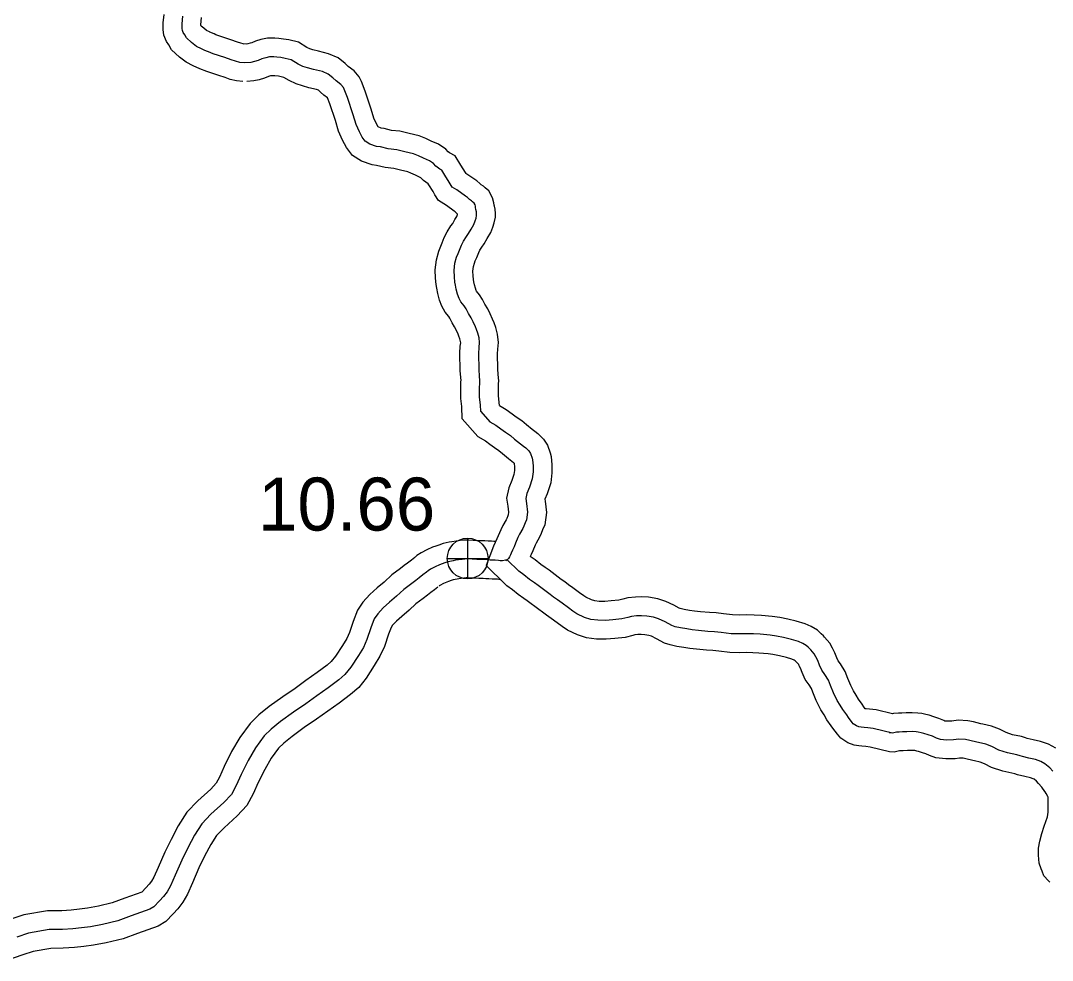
# Model space of a CAD drawing. Extents: x -83719 to 153526, y -11835 to 11446.
# Drawn here: x 14814.3 to 15088.7, y -1727.8 to -1478 of the extents above; entities that cross this region are included whole.
import ezdxf

# ---------------------------------------------------------------- set-up
doc = ezdxf.new("R2010")
doc.units = 0
for name, color, linetype in [('Level 10', 7, 'Continuous'), ('Level 11', 7, 'Continuous'), ('Level 25', 7, 'Continuous'), ('Level 26', 7, 'Continuous'), ('Level 59', 7, 'Continuous')]:
    doc.layers.add(name, color=color, linetype=linetype)

msp = doc.modelspace()

# ---------------------------------------------------------------- linework, layer by layer
at = {"layer": 'Level 10'}
for points in [[(14873.4, -1494.2), (14871.71, -1494.02), (14869.98, -1493.6), (14868.65, -1493.14), (14866.96, -1492.55), (14863.83, -1491.53), (14861.95, -1490.79), (14860.18, -1490.01), (14858.33, -1489.05), (14856.55, -1487.68), (14854.41, -1485.75), (14853.69, -1484.46), (14853.05, -1483.55), (14852.4, -1481.88), (14852.2, -1480.32), (14852.22, -1478.6), (14852.44, -1476.36)], [(14874.47, -1484.26), (14873.43, -1484.15), (14872.81, -1484), (14871.94, -1483.7), (14870.16, -1483.07), (14867.21, -1482.11), (14866.22, -1481.72), (14865.77, -1481.51), (14864.6, -1481.03), (14864.5, -1480.99), (14863.73, -1480.59), (14862.96, -1479.99), (14862.33, -1479.43), (14862.22, -1479.22), (14862.22, -1479.14), (14862.4, -1477.18)], [(14941.67, -1580.35), (14941.34, -1577.77), (14941.34, -1575.85), (14941.37, -1574.54), (14941.47, -1573.73), (14941.31, -1572.06), (14941.2, -1570.53), (14941.14, -1566.6), (14941.2, -1565.31), (14941.39, -1563.55), (14941.13, -1561.37), (14940.66, -1559.61), (14940.19, -1558.33), (14939.83, -1557.39), (14939.14, -1555.96), (14938.54, -1554.63), (14937.72, -1553.33), (14937.1, -1552.14), (14936.29, -1550.86), (14935.56, -1549.94), (14935.46, -1549.77), (14935.22, -1549.11), (14934.97, -1548.27), (14934.83, -1547.44), (14934.72, -1546.83), (14934.64, -1545.83), (14934.59, -1544.58), (14934.72, -1543.4), (14934.98, -1542.44), (14935.21, -1541.85), (14935.63, -1540.94), (14936.13, -1539.67), (14936.43, -1539.04), (14936.98, -1538.19), (14937.59, -1537.34), (14938.41, -1535.94), (14939.35, -1534.35), (14939.87, -1532.94), (14940.27, -1531.79), (14940.55, -1530.26), (14940.54, -1529.23), (14940.46, -1528.08), (14940.28, -1527.34), (14940.24, -1527.06), (14940.17, -1526.41), (14939.81, -1525.06), (14938.8, -1523.24), (14937.82, -1522.45), (14937.35, -1521.99), (14936.81, -1521.63), (14936.45, -1521.28), (14935.59, -1520.6), (14933, -1518.8), (14932.76, -1518.65), (14932.61, -1518.37), (14931.4, -1516.44), (14929.87, -1513.91), (14928.38, -1513.14), (14928.03, -1512.91), (14927.38, -1512.17), (14925.41, -1510.86), (14923.46, -1510), (14922.09, -1509.35), (14920.27, -1508.61), (14917.65, -1507.99), (14915.17, -1507.37), (14912.89, -1507.17), (14910.98, -1506.67), (14910.18, -1506.55), (14909.35, -1506.26), (14908.9, -1505.41), (14908.24, -1503.91), (14907.53, -1501.55), (14905.94, -1496.74), (14904.93, -1494.15), (14904.31, -1492.95), (14902.96, -1491.36), (14901.41, -1490.16), (14900.59, -1489.39), (14898.7, -1487.9), (14896.2, -1486.78), (14893.46, -1486.12), (14891.99, -1485.72), (14891.16, -1485.46), (14890.44, -1485.12), (14888.17, -1483.75), (14885.65, -1483.11), (14884.2, -1482.87), (14882.99, -1482.73), (14881.85, -1482.61), (14879.89, -1482.64), (14878.2, -1483.01), (14876.7, -1483.47), (14875.8, -1483.86), (14875.28, -1484.01), (14874.71, -1484.13), (14873.43, -1484.26)], [(14931.73, -1583.9), (14931.62, -1580.55), (14931.34, -1578.41), (14931.34, -1575.72), (14931.39, -1573.83), (14931.41, -1573.63), (14931.34, -1572.91), (14931.2, -1570.97), (14931.13, -1566.44), (14931.22, -1564.53), (14931.32, -1563.61), (14931.28, -1563.26), (14931.11, -1562.63), (14930.82, -1561.85), (14930.63, -1561.33), (14930.08, -1560.18), (14929.72, -1559.39), (14929.04, -1558.31), (14928.42, -1557.12), (14928.15, -1556.68), (14927.18, -1555.48), (14926.32, -1553.88), (14925.73, -1552.27), (14925.21, -1550.53), (14924.98, -1549.16), (14924.8, -1548.17), (14924.65, -1546.44), (14924.57, -1544.23), (14924.86, -1541.54), (14925.48, -1539.27), (14926.01, -1537.92), (14926.43, -1537.02), (14926.95, -1535.68), (14927.69, -1534.15), (14928.7, -1532.58), (14929.19, -1531.88), (14929.8, -1530.86), (14930.29, -1530.03), (14930.46, -1529.56), (14930.5, -1529.45), (14929.84, -1528.81), (14929.63, -1528.64), (14927.51, -1527.17), (14925.39, -1525.85), (14924.48, -1524.34), (14923.99, -1523.45), (14922.88, -1521.68), (14922.69, -1521.37), (14921.39, -1520.48), (14920.76, -1519.77), (14920.58, -1519.65), (14919.31, -1519.09), (14918.07, -1518.51), (14917.22, -1518.16), (14915.29, -1517.71), (14913.51, -1517.26), (14911.19, -1517.06), (14908.97, -1516.48), (14907.77, -1516.3), (14904.97, -1515.33), (14902.51, -1513.8), (14900.92, -1511.72), (14899.89, -1509.77), (14898.83, -1507.36), (14897.99, -1504.55), (14896.53, -1500.13), (14895.91, -1498.55), (14894.93, -1497.79), (14894.07, -1496.98), (14893.47, -1496.51), (14892.96, -1496.28), (14890.96, -1495.81), (14889.22, -1495.32), (14887.52, -1494.81), (14885.69, -1493.93), (14884.27, -1493.08), (14883.58, -1492.9), (14882.83, -1492.78), (14881.92, -1492.68), (14881.39, -1492.62), (14881.03, -1492.63), (14880.73, -1492.69), (14880.17, -1492.86), (14879.16, -1493.3), (14877.7, -1493.71), (14876.27, -1494.02), (14874.43, -1494.21)], [(14941.67, -1580.35), (14943.43, -1581.37), (14944.99, -1582.52), (14946.07, -1583.3), (14947.57, -1584.33), (14948.81, -1585.38), (14950.3, -1586.57), (14951.04, -1587.16), (14951.83, -1587.75), (14952.66, -1588.52), (14953.33, -1589.27), (14954.43, -1590.82), (14955.1, -1592.88), (14955.37, -1593.9), (14955.6, -1596.08), (14955.6, -1598.23), (14955.26, -1600.86), (14954.33, -1603.81), (14953.69, -1605.22), (14953.76, -1605.72), (14954.14, -1608.72), (14953.7, -1612.03), (14953.13, -1613.37), (14952.75, -1614.35), (14952.3, -1615.32), (14951.4, -1616.9), (14951.1, -1617.49), (14950.51, -1618.92), (14950.06, -1619.92), (14949.83, -1620.42)], [(14931.73, -1583.9), (14935.92, -1588.57), (14937.93, -1589.74), (14939.09, -1590.6), (14940.33, -1591.49), (14941.49, -1592.28), (14942.44, -1593.1), (14944.07, -1594.39), (14944.93, -1595.08), (14945.4, -1595.43), (14945.42, -1595.45), (14945.51, -1595.71), (14945.6, -1596.6), (14945.6, -1597.59), (14945.45, -1598.7), (14944.97, -1600.23), (14944.09, -1602.17), (14943.54, -1604.92), (14943.85, -1607.07), (14944.06, -1608.68), (14943.96, -1609.38), (14943.85, -1609.64), (14943.56, -1610.4), (14943.42, -1610.7), (14942.57, -1612.19), (14942, -1613.33), (14941.32, -1614.97), (14940.96, -1615.77), (14940.52, -1616.71), (14940.09, -1617.7), (14938.1, -1622.84)], [(14940.52, -1616.47), (14940.15, -1616.47), (14939.52, -1616.41), (14938.66, -1616.38), (14937.73, -1616.3), (14936.44, -1616.3), (14935.85, -1616.27), (14934.68, -1616.2), (14933.53, -1616.11), (14932.16, -1616.16), (14931.22, -1616.24), (14930.11, -1616.35), (14929, -1616.53), (14928.3, -1616.68), (14926.69, -1617), (14925.49, -1617.41), (14924.68, -1617.69), (14923.85, -1618), (14922.32, -1618.67), (14920.82, -1619.48), (14919.62, -1620.21), (14918.8, -1620.95)], [(14919.11, -1620.7), (14918.2, -1621.41), (14917.17, -1622.2), (14916.32, -1622.88), (14915.35, -1623.61), (14912.98, -1625.34), (14910.96, -1627.26), (14909.1, -1628.82), (14907.19, -1630.53), (14905.33, -1632.56), (14903.88, -1634.73), (14902.7, -1637.77), (14901.74, -1640.7), (14901.01, -1642.28), (14899.9, -1644.09), (14898.02, -1646.95), (14896.9, -1648.39), (14895.77, -1649.37), (14893.14, -1651.32), (14890.16, -1653.44), (14887.27, -1655.53), (14884, -1657.73), (14880.39, -1660.36), (14877.62, -1662.6), (14875.32, -1664.82), (14872.53, -1668.61), (14870.39, -1672.3), (14868.37, -1676.28), (14867.14, -1679.16), (14866.25, -1680.74), (14864.83, -1682.28), (14861.41, -1685.4), (14858.48, -1688.41), (14856.18, -1692.03), (14854.27, -1695.66), (14852.62, -1699.08), (14850.82, -1703.16), (14849.67, -1705.74), (14849.06, -1706.82), (14848.46, -1707.61), (14847.53, -1708.59), (14846.51, -1709.69), (14846.46, -1709.72), (14841.94, -1711.31), (14838.62, -1712.54), (14834.98, -1713.4), (14832.08, -1713.94), (14829.9, -1714.21), (14827.7, -1714.46), (14825.2, -1714.63), (14821.39, -1714.66), (14815.1, -1715.71), (14811.63, -1716.9)], [(14941.82, -1626.63), (14941.14, -1626.53), (14940.9, -1626.5), (14940.4, -1626.47), (14939.67, -1626.47), (14938.84, -1626.39), (14938.03, -1626.36), (14937.3, -1626.3), (14936.19, -1626.3), (14935.32, -1626.25), (14934.02, -1626.18), (14933.31, -1626.13), (14932.75, -1626.14), (14932.16, -1626.19), (14931.41, -1626.27), (14930.85, -1626.36), (14930.35, -1626.47), (14929.3, -1626.68), (14928.76, -1626.87), (14928.04, -1627.11), (14927.6, -1627.27), (14926.73, -1627.66), (14925.76, -1628.18), (14925.64, -1628.26), (14925.58, -1628.31)], [(14925.28, -1628.57), (14924.32, -1629.32), (14923.35, -1630.06), (14922.46, -1630.78), (14921.3, -1631.65), (14919.4, -1633.04), (14917.61, -1634.73), (14915.66, -1636.37), (14914.24, -1637.65), (14913.22, -1638.75), (14912.8, -1639.38), (14912.11, -1641.15), (14911.06, -1644.37), (14909.84, -1646.99), (14908.34, -1649.45), (14906.15, -1652.79), (14904.19, -1655.29), (14902.05, -1657.17), (14899.01, -1659.42), (14895.99, -1661.56), (14893, -1663.73), (14889.73, -1665.92), (14886.48, -1668.29), (14884.24, -1670.1), (14882.87, -1671.42), (14880.91, -1674.1), (14879.18, -1677.08), (14877.44, -1680.51), (14876.13, -1683.58), (14874.4, -1686.66), (14871.89, -1689.38), (14868.37, -1692.6), (14866.36, -1694.65), (14864.84, -1697.04), (14863.2, -1700.15), (14861.7, -1703.27), (14859.96, -1707.2), (14858.62, -1710.23), (14857.43, -1712.34), (14856.09, -1714.1), (14854.82, -1715.45), (14852.91, -1717.48), (14850.82, -1718.78), (14845.34, -1720.71), (14841.53, -1722.13), (14837.05, -1723.19), (14833.62, -1723.83), (14831.07, -1724.14), (14828.6, -1724.42), (14825.58, -1724.63), (14822.26, -1724.65), (14817.56, -1725.44), (14814.83, -1726.37), (14810.46, -1727.84)]]:
    msp.add_lwpolyline(points, dxfattribs=at)
at = {"layer": 'Level 11'}
for points in [[(15046.16, -1662.28), (15041.89, -1661.22), (15040.11, -1661.05), (15039.19, -1660.96), (15038.95, -1660.92), (15038.59, -1660.43), (15038.15, -1659.76), (15037.14, -1658.4), (15036.54, -1657.33), (15035.8, -1656.22), (15035.07, -1654.73), (15034.35, -1652.91), (15033.6, -1651), (15032.32, -1649.03), (15031.76, -1648.24), (15031.39, -1647.37), (15030.84, -1646.05), (15030.25, -1644.85), (15029.48, -1643.46), (15028.14, -1641.9), (15027.82, -1641.58), (15027.26, -1641.02), (15026.25, -1640.06), (15024.55, -1639.11), (15022.93, -1638.39), (15020.6, -1637.68), (15018.33, -1637.16), (15016.24, -1636.68), (15014.2, -1636.39), (15011.3, -1636.16), (15009.43, -1636.05), (15007.28, -1636.01), (15005.38, -1636.04), (15003.61, -1636), (15001.24, -1635.73), (14999.32, -1635.46), (14997.49, -1635.39), (14995.11, -1635.13), (14993.52, -1634.97), (14992.21, -1634.78), (14990.8, -1634.55), (14989.67, -1634.29), (14989.47, -1634.23), (14988.02, -1633.43), (14985.87, -1632.4), (14983.81, -1631.69), (14981.32, -1631.31), (14979.49, -1631.22), (14977.83, -1631.25), (14975.8, -1631.44), (14974.49, -1631.81), (14973.37, -1632.1), (14971.34, -1632.29), (14969.63, -1632.46), (14968.16, -1632.43), (14967.03, -1632.28), (14966.12, -1631.99), (14964.65, -1631.29), (14964.06, -1630.91), (14962.97, -1630.08), (14961.17, -1628.77), (14959.97, -1627.95), (14958.99, -1627.21), (14958.08, -1626.56), (14954.86, -1624.09), (14953.79, -1623.37), (14952.66, -1622.57), (14951.17, -1621.35), (14949.83, -1620.42)], [(15045.36, -1672.38), (15040.21, -1671.11), (15039.12, -1671), (15038.05, -1670.89), (15037.22, -1670.78), (15036, -1670.64), (15034.31, -1669.98), (15032.47, -1668.77), (15031.55, -1667.74), (15030.35, -1666.11), (15029.92, -1665.45), (15028.74, -1663.86), (15028.02, -1662.58), (15027.1, -1661.21), (15025.91, -1658.76), (15025.04, -1656.57), (15024.67, -1655.6), (15024.03, -1654.62), (15022.99, -1653.14), (15022.18, -1651.26), (15021.73, -1650.17), (15021.39, -1649.5), (15021.24, -1649.21), (15020.79, -1648.7), (15020.71, -1648.62), (15020.29, -1648.19), (15020.06, -1648.06), (15019.41, -1647.77), (15018.02, -1647.35), (15016.1, -1646.91), (15014.4, -1646.52), (15013.11, -1646.33), (15010.62, -1646.14), (15009.03, -1646.04), (15007.25, -1646.01), (15005.36, -1646.04), (15002.94, -1645.99), (14999.98, -1645.65), (14998.43, -1645.44), (14996.74, -1645.37), (14994.06, -1645.08), (14992.32, -1644.9), (14990.7, -1644.67), (14988.85, -1644.36), (14987.05, -1643.95), (14985.52, -1643.47), (14983.45, -1642.32), (14982.08, -1641.67), (14981.41, -1641.44), (14980.31, -1641.27), (14979.35, -1641.22), (14978.41, -1641.24), (14977.64, -1641.31), (14977.08, -1641.47), (14975.08, -1641.98), (14972.3, -1642.24), (14970.02, -1642.47), (14967.43, -1642.42), (14964.83, -1642.08), (14962.42, -1641.3), (14959.76, -1640.04), (14958.3, -1639.09), (14956.99, -1638.1), (14955.4, -1636.93), (14954.15, -1636.08), (14953.07, -1635.27), (14952.12, -1634.58), (14949.02, -1632.22), (14948.11, -1631.6), (14946.58, -1630.52), (14945.14, -1629.33), (14943.57, -1628.25), (14943.23, -1627.9), (14938.1, -1622.84)], [(15089.62, -1671.43), (15087.71, -1670.37), (15085.6, -1669.64), (15083.63, -1669.2), (15082.01, -1668.81), (15081.61, -1668.69), (15080.48, -1668.34), (15078.12, -1667.86), (15076.4, -1667.28), (15074.65, -1666.39), (15072.49, -1665.61), (15070.21, -1665.02), (15069.68, -1664.91), (15067.77, -1664.45), (15066.25, -1664.18), (15063.65, -1664), (15061.99, -1664.24), (15060.73, -1664.27), (15060.13, -1664.21), (15059.85, -1664.1), (15058.5, -1663.51), (15057.18, -1663.13), (15055.92, -1662.69), (15055.02, -1662.48), (15053.97, -1662.21), (15052.91, -1662.09), (15051.46, -1662.01), (15049.84, -1662.06), (15048.67, -1662.1), (15047.76, -1662.14), (15046.43, -1662.2), (15046.16, -1662.28)], [(15088.06, -1707.02), (15087.73, -1706.66), (15086.46, -1705.4), (15086.01, -1704.08), (15085.77, -1703.52), (15085.17, -1702.03), (15085.04, -1699.84), (15085.03, -1698.05), (15085.4, -1696.12), (15085.88, -1694.09), (15086.58, -1692.2), (15087.4, -1689.66), (15087.57, -1688.41), (15087.64, -1687.54), (15087.63, -1686.34), (15087.62, -1684.85), (15087.56, -1684.45), (15087.49, -1684.26), (15087.05, -1683.44), (15086.84, -1683.06), (15086.73, -1682.9), (15085.88, -1681.83), (15085.03, -1680.81), (15084.5, -1680.22), (15083.86, -1679.67), (15083.62, -1679.54), (15082.87, -1679.28), (15081.36, -1678.94), (15079.45, -1678.48), (15078.71, -1678.27), (15077.97, -1678.03), (15075.53, -1677.54), (15072.51, -1676.53), (15070.65, -1675.57), (15069.53, -1675.17), (15068, -1674.78), (15067.53, -1674.68), (15065.71, -1674.24), (15065.03, -1674.12), (15064.03, -1674.05), (15062.82, -1674.22), (15060.35, -1674.28), (15057.75, -1674.02), (15056.02, -1673.34), (15055.1, -1672.94), (15054.15, -1672.66), (15053.14, -1672.31), (15052.64, -1672.19), (15052.16, -1672.07), (15052.08, -1672.06), (15051.33, -1672.02), (15050.15, -1672.05), (15049.06, -1672.09), (15048.23, -1672.13), (15048.03, -1672.14), (15046.63, -1672.51), (15045.36, -1672.38)]]:
    msp.add_lwpolyline(points, dxfattribs=at)
at = {"layer": 'Level 26'}
for p, q in [((14933.19, -1626.41), (14933.19, -1615.57)), ((14927.77, -1620.99), (14938.6, -1620.99))]:
    msp.add_line(p, q, dxfattribs=at)
msp.add_circle((14933.19, -1620.99), 5.42, dxfattribs=at)
at = {"layer": 'Level 59'}
for points in [[(14873.93, -1489.23), (14872.57, -1489.08), (14871.4, -1488.8), (14870.3, -1488.42), (14868.56, -1487.81), (14865.52, -1486.82), (14864.21, -1486.31), (14863.74, -1486.08), (14863.11, -1485.82), (14863.08, -1485.82), (14862.34, -1485.5), (14861.03, -1484.82), (14859.75, -1483.84), (14858.37, -1482.59), (14857.93, -1481.8), (14857.49, -1481.17), (14857.28, -1480.64), (14857.2, -1480.04), (14857.22, -1478.87), (14857.42, -1476.77)], [(14936.67, -1581.92), (14936.61, -1580.15), (14936.34, -1578.09), (14936.34, -1575.79), (14936.38, -1574.18), (14936.44, -1573.68), (14936.32, -1572.48), (14936.2, -1570.75), (14936.13, -1566.52), (14936.21, -1564.92), (14936.36, -1563.58), (14936.2, -1562.31), (14935.89, -1561.12), (14935.5, -1560.09), (14935.23, -1559.36), (14934.61, -1558.07), (14934.13, -1557.01), (14933.38, -1555.82), (14932.76, -1554.63), (14932.22, -1553.77), (14931.37, -1552.71), (14930.89, -1551.82), (14930.48, -1550.69), (14930.09, -1549.4), (14929.91, -1548.3), (14929.76, -1547.5), (14929.64, -1546.14), (14929.58, -1544.4), (14929.79, -1542.47), (14930.23, -1540.86), (14930.61, -1539.89), (14931.03, -1538.98), (14931.54, -1537.67), (14932.06, -1536.6), (14932.84, -1535.39), (14933.39, -1534.61), (14934.1, -1533.4), (14934.82, -1532.19), (14935.17, -1531.25), (14935.42, -1530.51), (14935.55, -1529.84), (14935.54, -1529.44), (14935.5, -1528.84), (14935.36, -1528.24), (14935.28, -1527.68), (14935.24, -1527.35), (14935.14, -1526.95), (14934.9, -1526.52), (14934.49, -1526.19), (14934.19, -1525.89), (14933.65, -1525.54), (14933.15, -1525.04), (14932.61, -1524.62), (14930.26, -1522.98), (14929.05, -1522.24), (14928.81, -1521.84), (14928.3, -1520.91), (14927.14, -1519.06), (14926.32, -1517.71), (14925.82, -1517.45), (14924.71, -1516.7), (14924.07, -1515.97), (14922.99, -1515.25), (14921.39, -1514.54), (14920.08, -1513.93), (14918.74, -1513.38), (14916.47, -1512.85), (14914.34, -1512.31), (14912.04, -1512.11), (14909.97, -1511.58), (14908.97, -1511.43), (14907.14, -1510.79), (14905.93, -1510.04), (14905.15, -1509.01), (14904.39, -1507.59), (14903.53, -1505.64), (14902.76, -1503.05), (14901.23, -1498.43), (14900.37, -1496.21), (14900.13, -1495.75), (14899.48, -1494.99), (14898.17, -1493.98), (14897.33, -1493.19), (14896.08, -1492.21), (14894.58, -1491.53), (14892.21, -1490.96), (14890.61, -1490.52), (14889.34, -1490.14), (14888.06, -1489.52), (14886.22, -1488.42), (14884.62, -1488.01), (14883.52, -1487.82), (14882.45, -1487.71), (14881.62, -1487.62), (14880.46, -1487.63), (14879.46, -1487.85), (14878.44, -1488.16), (14877.48, -1488.58), (14876.49, -1488.86), (14875.49, -1489.08), (14873.93, -1489.23)], [(14936.67, -1581.92), (14939.12, -1584.65), (14940.68, -1585.55), (14942.04, -1586.56), (14943.2, -1587.4), (14944.53, -1588.3), (14945.63, -1589.24), (14947.19, -1590.48), (14947.99, -1591.12), (14948.62, -1591.59), (14949.08, -1592.03), (14949.41, -1592.39), (14949.91, -1593.1), (14950.31, -1594.3), (14950.44, -1594.8), (14950.6, -1596.34), (14950.6, -1597.91), (14950.36, -1599.78), (14949.65, -1602.02), (14948.88, -1603.72), (14948.61, -1605.06), (14948.81, -1606.39), (14949.1, -1608.7), (14948.83, -1610.7), (14948.49, -1611.51), (14948.16, -1612.37), (14947.86, -1613.01), (14946.99, -1614.54), (14946.55, -1615.41), (14945.92, -1616.94), (14945.51, -1617.85), (14945.08, -1618.78), (14944.71, -1619.61), (14944.54, -1620.05), (14944.31, -1620.55), (14944.07, -1620.98), (14943.71, -1621.35), (14943.34, -1621.62)], [(14943.26, -1621.44), (14942.44, -1621.61), (14942.31, -1621.65), (14941.84, -1621.58), (14941.34, -1621.51), (14940.51, -1621.47), (14939.91, -1621.47), (14939.18, -1621.4), (14938.35, -1621.37), (14937.51, -1621.3), (14936.32, -1621.3), (14935.58, -1621.26), (14934.35, -1621.19), (14933.42, -1621.12), (14932.45, -1621.15), (14931.69, -1621.22), (14930.76, -1621.31), (14929.92, -1621.44), (14929.32, -1621.58), (14927.99, -1621.84), (14927.13, -1622.14), (14926.36, -1622.4), (14925.73, -1622.64), (14924.53, -1623.17), (14923.29, -1623.83), (14922.63, -1624.23), (14922.19, -1624.63)], [(15046.23, -1667.44), (15041.05, -1666.16), (15039.62, -1666.03), (15038.62, -1665.92), (15037.82, -1665.82), (15037.22, -1665.75), (15036.62, -1665.52), (15035.76, -1664.95), (15035.43, -1664.58), (15034.47, -1663.27), (15034.04, -1662.6), (15032.94, -1661.13), (15032.28, -1659.96), (15031.45, -1658.72), (15030.49, -1656.74), (15029.7, -1654.74), (15029.13, -1653.3), (15028.17, -1651.83), (15027.38, -1650.69), (15026.78, -1649.32), (15026.29, -1648.11), (15025.82, -1647.17), (15025.36, -1646.34), (15024.46, -1645.3), (15024.26, -1645.1), (15023.77, -1644.6), (15023.27, -1644.13), (15022.3, -1643.59), (15021.17, -1643.08), (15019.31, -1642.51), (15017.22, -1642.04), (15015.32, -1641.6), (15013.66, -1641.36), (15010.96, -1641.15), (15009.23, -1641.05), (15007.27, -1641.01), (15005.37, -1641.04), (15003.27, -1641), (15000.61, -1640.69), (14998.88, -1640.45), (14997.11, -1640.38), (14994.59, -1640.1), (14992.92, -1639.93), (14991.46, -1639.73), (14989.83, -1639.46), (14988.36, -1639.12), (14987.5, -1638.85), (14985.74, -1637.87), (14983.97, -1637.03), (14982.61, -1636.56), (14980.81, -1636.29), (14979.42, -1636.22), (14978.12, -1636.25), (14976.72, -1636.38), (14975.79, -1636.64), (14974.22, -1637.04), (14971.82, -1637.27), (14969.83, -1637.46), (14967.8, -1637.42), (14965.93, -1637.18), (14964.27, -1636.64), (14962.21, -1635.67), (14961.18, -1635), (14959.98, -1634.09), (14958.29, -1632.85), (14957.06, -1632.01), (14956.03, -1631.24), (14955.1, -1630.57), (14951.94, -1628.16), (14950.95, -1627.48), (14949.62, -1626.55), (14948.16, -1625.34), (14946.79, -1624.4), (14946.76, -1624.37), (14943.71, -1621.35), (14943.26, -1621.44)], [(14922.19, -1624.63), (14921.26, -1625.36), (14920.26, -1626.13), (14919.39, -1626.83), (14918.32, -1627.63), (14916.19, -1629.19), (14914.28, -1630.99), (14912.38, -1632.59), (14910.71, -1634.09), (14909.28, -1635.66), (14908.34, -1637.06), (14907.4, -1639.46), (14906.4, -1642.53), (14905.43, -1644.63), (14904.12, -1646.77), (14902.08, -1649.87), (14900.54, -1651.84), (14898.91, -1653.27), (14896.07, -1655.37), (14893.07, -1657.5), (14890.14, -1659.63), (14886.87, -1661.83), (14883.43, -1664.32), (14880.93, -1666.35), (14879.09, -1668.12), (14876.72, -1671.35), (14874.78, -1674.69), (14872.91, -1678.4), (14871.63, -1681.37), (14870.33, -1683.7), (14868.36, -1685.83), (14864.89, -1689), (14862.42, -1691.53), (14860.51, -1694.53), (14858.74, -1697.9), (14857.16, -1701.17), (14855.39, -1705.18), (14854.15, -1707.98), (14853.25, -1709.58), (14852.28, -1710.85), (14851.18, -1712.02), (14849.71, -1713.58), (14848.64, -1714.25), (14843.64, -1716.01), (14840.08, -1717.33), (14836.01, -1718.29), (14832.85, -1718.88), (14830.48, -1719.18), (14828.15, -1719.44), (14825.39, -1719.63), (14821.83, -1719.66), (14816.33, -1720.58), (14813.23, -1721.64)], [(15088.82, -1677.54), (15088.01, -1676.65), (15086.74, -1675.55), (15085.67, -1674.95), (15084.23, -1674.46), (15082.5, -1674.07), (15080.73, -1673.64), (15080.16, -1673.48), (15079.23, -1673.18), (15076.82, -1672.7), (15074.45, -1671.91), (15072.65, -1670.98), (15071.01, -1670.39), (15069.11, -1669.9), (15068.61, -1669.8), (15066.74, -1669.34), (15065.64, -1669.15), (15063.84, -1669.02), (15062.41, -1669.23), (15060.54, -1669.27), (15058.94, -1669.11), (15057.94, -1668.72), (15056.8, -1668.22), (15055.67, -1667.89), (15054.53, -1667.5), (15053.83, -1667.34), (15053.06, -1667.14), (15052.5, -1667.08), (15051.39, -1667.01), (15050, -1667.06), (15048.86, -1667.09), (15048, -1667.13), (15047.23, -1667.17), (15046.86, -1667.27), (15046.23, -1667.44), (15045.33, -1667.35)]]:
    msp.add_lwpolyline(points, dxfattribs=at)

# ---------------------------------------------------------------- texts
at = {"layer": 'Level 25'}
msp.add_text('10.66', height=14.08, dxfattribs=at).set_placement((14877.42, -1613.56))

doc.saveas('drawing.dxf')
